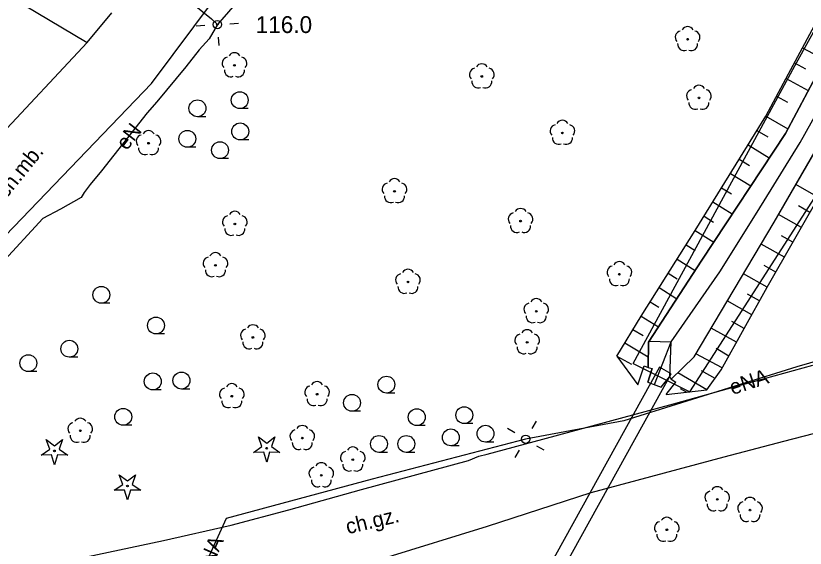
# Model space of a CAD drawing. Extents: x 6434771 to 6436222, y 5663454 to 5664782.
# Drawn here: x 6435605.25 to 6435652.07, y 5663897 to 5663928.58 of the extents above; entities that cross this region are included whole.
import ezdxf

# ---------------------------------------------------------------- set-up
doc = ezdxf.new("R2010")
doc.units = 0
for name, color, linetype in [('Warstwa 1', 7, 'Continuous'), ('Warstwa 10', 7, 'Continuous'), ('Warstwa 11', 7, 'Continuous'), ('Warstwa 12', 7, 'Continuous'), ('Warstwa 13', 7, 'Continuous'), ('Warstwa 14', 7, 'Continuous'), ('Warstwa 2', 7, 'Continuous'), ('Warstwa 20', 7, 'Continuous'), ('Warstwa 21', 7, 'Continuous'), ('Warstwa 4', 7, 'Continuous'), ('Warstwa 5', 7, 'Continuous'), ('Warstwa 6', 7, 'Continuous'), ('Warstwa 7', 7, 'Continuous'), ('Warstwa 9', 7, 'Continuous')]:
    doc.layers.add(name, color=color, linetype=linetype)

msp = doc.modelspace()

# ---------------------------------------------------------------- linework, layer by layer
at = {"layer": 'Warstwa 1'}
for p, q in [((6435651.468, 5663925.608), (6435661.52, 5663943.938)), ((6435641.875, 5663907.962), (6435651.468, 5663925.608)), ((6435645.225, 5663906.272), (6435656.201, 5663923.341)), ((6435641.875, 5663907.962), (6435645.225, 5663906.272))]:
    msp.add_line(p, q, dxfattribs=at)
at = {"layer": 'Warstwa 10'}
for p, q in [((6435651.09, 5663925.14), (6435653.554, 5663929.745)), ((6435650.897, 5663921.595), (6435654.336, 5663928.066)), ((6435650.228, 5663916.342), (6435655.994, 5663926.31)), ((6435651.911, 5663926.675), (6435653.224, 5663925.972)), ((6435651.439, 5663925.793), (6435652.096, 5663925.441)), ((6435649.732, 5663922.619), (6435651.09, 5663925.14)), ((6435650.937, 5663924.857), (6435652.249, 5663924.138)), ((6435650.378, 5663923.818), (6435651.033, 5663923.452)), ((6435645.547, 5663915.838), (6435649.732, 5663922.619)), ((6435649.732, 5663922.619), (6435651.039, 5663921.864)), ((6435649.209, 5663921.772), (6435649.849, 5663921.389)), ((6435645.947, 5663914.091), (6435650.897, 5663921.595)), ((6435649.827, 5663912.479), (6435654.879, 5663921.356)), ((6435648.686, 5663920.924), (6435649.942, 5663920.149)), ((6435648.162, 5663920.076), (6435648.778, 5663919.697)), ((6435647.639, 5663919.228), (6435648.845, 5663918.485)), ((6435647.117, 5663918.382), (6435647.707, 5663918.017)), ((6435652.858, 5663917.805), (6435651.516, 5663918.569)), ((6435646.594, 5663917.534), (6435647.748, 5663916.822)), ((6435652.353, 5663916.917), (6435651.679, 5663917.301)), ((6435646.071, 5663916.686), (6435646.634, 5663916.336)), ((6435651.848, 5663916.03), (6435650.493, 5663916.8)), ((6435645.494, 5663908.357), (6435650.228, 5663916.342)), ((6435642.334, 5663910.769), (6435645.547, 5663915.838)), ((6435645.547, 5663915.838), (6435646.646, 5663915.151)), ((6435651.342, 5663915.143), (6435650.659, 5663915.531)), ((6435645.012, 5663914.993), (6435645.553, 5663914.652)), ((6435650.837, 5663914.255), (6435649.457, 5663915.04)), ((6435644.476, 5663914.148), (6435645.544, 5663913.471)), ((6435642.771, 5663909.214), (6435645.947, 5663914.091)), ((6435650.332, 5663913.367), (6435649.633, 5663913.763)), ((6435643.941, 5663913.304), (6435644.47, 5663912.968)), ((6435649.827, 5663912.479), (6435648.411, 5663913.278)), ((6435643.406, 5663912.459), (6435644.453, 5663911.795)), ((6435647.086, 5663907.577), (6435649.827, 5663912.479)), ((6435649.37, 5663911.662), (6435648.651, 5663912.066)), ((6435642.869, 5663911.614), (6435643.39, 5663911.288)), ((6435648.913, 5663910.845), (6435647.453, 5663911.661)), ((6435640.899, 5663908.38), (6435642.334, 5663910.769)), ((6435642.334, 5663910.769), (6435643.368, 5663910.13)), ((6435648.456, 5663910.028), (6435647.716, 5663910.442)), ((6435641.856, 5663909.972), (6435642.46, 5663909.605)), ((6435647.999, 5663909.211), (6435646.499, 5663910.052)), ((6435641.378, 5663909.176), (6435642.761, 5663908.346)), ((6435642.753, 5663907.719), (6435642.771, 5663909.214)), ((6435647.147, 5663907.688), (6435645.593, 5663908.523)), ((6435647.543, 5663908.394), (6435646.794, 5663908.841)), ((6435640.899, 5663908.38), (6435641.779, 5663907.906)), ((6435640.899, 5663908.38), (6435642.151, 5663906.681)), ((6435644.128, 5663907.027), (6435645.494, 5663908.357)), ((6435642.151, 5663906.681), (6435642.52, 5663907.809)), ((6435642.52, 5663907.809), (6435642.753, 5663907.719)), ((6435646.24, 5663906.394), (6435647.086, 5663907.577)), ((6435646.24, 5663906.394), (6435644.509, 5663907.397)), ((6435646.725, 5663907.072), (6435645.926, 5663907.528)), ((6435643.816, 5663906.114), (6435644.408, 5663906.844)), ((6435644.128, 5663907.027), (6435644.408, 5663906.844)), ((6435643.816, 5663906.114), (6435646.24, 5663906.394)), ((6435645.029, 5663906.254), (6435644.686, 5663906.454))]:
    msp.add_line(p, q, dxfattribs=at)
for points in [[(6435606.755, 5663902.515), (6435607.257, 5663902.862), (6435607.055, 5663903.438), (6435607.54, 5663903.068), (6435608.025, 5663903.438), (6435607.823, 5663902.862), (6435608.325, 5663902.515), (6435607.715, 5663902.529), (6435607.54, 5663901.945), (6435607.365, 5663902.529)], [(6435619.345, 5663902.675), (6435619.847, 5663903.022), (6435619.645, 5663903.598), (6435620.13, 5663903.228), (6435620.615, 5663903.598), (6435620.413, 5663903.022), (6435620.915, 5663902.675), (6435620.305, 5663902.689), (6435620.13, 5663902.105), (6435619.955, 5663902.689)], [(6435611.085, 5663900.435), (6435611.587, 5663900.782), (6435611.385, 5663901.358), (6435611.87, 5663900.988), (6435612.355, 5663901.358), (6435612.153, 5663900.782), (6435612.655, 5663900.435), (6435612.045, 5663900.449), (6435611.87, 5663899.865), (6435611.695, 5663900.449)]]:
    msp.add_lwpolyline(points, close=True, dxfattribs=at)
for centre in [(6435620.13, 5663902.93), (6435607.54, 5663902.77), (6435611.87, 5663900.69)]:
    msp.add_circle(centre, 0.05, dxfattribs=at)
at = {"layer": 'Warstwa 11'}
for centre in [(6435645.1, 5663927.19), (6435618.218, 5663925.638), (6435632.89, 5663924.98), (6435645.77, 5663923.71), (6435637.67, 5663921.63), (6435613.12, 5663921.02), (6435627.71, 5663918.17), (6435618.24, 5663916.23), (6435635.19, 5663916.4), (6435617.09, 5663913.78), (6435641.05, 5663913.25), (6435628.51, 5663912.79), (6435636.12, 5663911.05), (6435619.31, 5663909.5), (6435635.58, 5663909.21), (6435623.12, 5663906.13), (6435618.06, 5663906.01), (6435609.07, 5663903.96), (6435622.242, 5663903.528), (6435625.237, 5663902.252), (6435623.37, 5663901.32), (6435646.858, 5663899.892), (6435648.8, 5663899.258), (6435643.866, 5663898.088)]:
    msp.add_circle(centre, 0.05, dxfattribs=at)
for centre, start, end in [((6435645.1, 5663927.565), 30.1471, 149.8529), ((6435644.743, 5663927.306), 102.1471, 221.8529), ((6435645.457, 5663927.306), 318.1471, 77.8529), ((6435644.88, 5663926.887), 174.1471, 293.8529), ((6435645.32, 5663926.887), 246.1471, 5.8529), ((6435618.218, 5663926.013), 30.1471, 149.8529), ((6435617.861, 5663925.754), 102.1471, 221.8529), ((6435618.575, 5663925.754), 318.1471, 77.8529), ((6435617.998, 5663925.335), 174.1471, 293.8529), ((6435618.438, 5663925.335), 246.1471, 5.8529), ((6435632.533, 5663925.096), 102.1471, 221.8529), ((6435632.89, 5663925.355), 30.1471, 149.8529), ((6435633.247, 5663925.096), 318.1471, 77.8529), ((6435632.67, 5663924.677), 174.1471, 293.8529), ((6435633.11, 5663924.677), 246.1471, 5.8529), ((6435645.77, 5663924.085), 30.1471, 149.8529), ((6435645.413, 5663923.826), 102.1471, 221.8529), ((6435646.127, 5663923.826), 318.1471, 77.8529), ((6435645.55, 5663923.407), 174.1471, 293.8529), ((6435645.99, 5663923.407), 246.1471, 5.8529), ((6435637.313, 5663921.746), 102.1471, 221.8529), ((6435637.67, 5663922.005), 30.1471, 149.8529), ((6435638.027, 5663921.746), 318.1471, 77.8529), ((6435613.12, 5663921.395), 30.1471, 149.8529), ((6435612.763, 5663921.136), 102.1471, 221.8529), ((6435613.477, 5663921.136), 318.1471, 77.8529), ((6435637.45, 5663921.327), 174.1471, 293.8529), ((6435637.89, 5663921.327), 246.1471, 5.8529), ((6435612.9, 5663920.717), 174.1471, 293.8529), ((6435613.34, 5663920.717), 246.1471, 5.8529), ((6435627.71, 5663918.545), 30.1471, 149.8529), ((6435627.353, 5663918.286), 102.1471, 221.8529), ((6435628.067, 5663918.286), 318.1471, 77.8529), ((6435627.49, 5663917.867), 174.1471, 293.8529), ((6435627.93, 5663917.867), 246.1471, 5.8529), ((6435618.24, 5663916.605), 30.1471, 149.8529), ((6435635.19, 5663916.775), 30.1471, 149.8529), ((6435617.883, 5663916.346), 102.1471, 221.8529), ((6435618.597, 5663916.346), 318.1471, 77.8529), ((6435634.833, 5663916.516), 102.1471, 221.8529), ((6435635.547, 5663916.516), 318.1471, 77.8529), ((6435634.97, 5663916.097), 174.1471, 293.8529), ((6435635.41, 5663916.097), 246.1471, 5.8529), ((6435618.02, 5663915.927), 174.1471, 293.8529), ((6435618.46, 5663915.927), 246.1471, 5.8529), ((6435616.733, 5663913.896), 102.1471, 221.8529), ((6435617.09, 5663914.155), 30.1471, 149.8529), ((6435617.447, 5663913.896), 318.1471, 77.8529), ((6435640.693, 5663913.366), 102.1471, 221.8529), ((6435641.05, 5663913.625), 30.1471, 149.8529), ((6435641.407, 5663913.366), 318.1471, 77.8529), ((6435616.87, 5663913.477), 174.1471, 293.8529), ((6435617.31, 5663913.477), 246.1471, 5.8529), ((6435628.153, 5663912.906), 102.1471, 221.8529), ((6435628.51, 5663913.165), 30.1471, 149.8529), ((6435628.867, 5663912.906), 318.1471, 77.8529), ((6435640.83, 5663912.947), 174.1471, 293.8529), ((6435641.27, 5663912.947), 246.1471, 5.8529), ((6435628.29, 5663912.487), 174.1471, 293.8529), ((6435628.73, 5663912.487), 246.1471, 5.8529), ((6435636.12, 5663911.425), 30.1471, 149.8529), ((6435635.763, 5663911.166), 102.1471, 221.8529), ((6435636.477, 5663911.166), 318.1471, 77.8529), ((6435635.9, 5663910.747), 174.1471, 293.8529), ((6435636.34, 5663910.747), 246.1471, 5.8529), ((6435618.953, 5663909.616), 102.1471, 221.8529), ((6435619.31, 5663909.875), 30.1471, 149.8529), ((6435619.667, 5663909.616), 318.1471, 77.8529), ((6435635.58, 5663909.585), 30.1471, 149.8529), ((6435635.223, 5663909.326), 102.1471, 221.8529), ((6435635.937, 5663909.326), 318.1471, 77.8529), ((6435619.09, 5663909.197), 174.1471, 293.8529), ((6435619.53, 5663909.197), 246.1471, 5.8529), ((6435635.36, 5663908.907), 174.1471, 293.8529), ((6435635.8, 5663908.907), 246.1471, 5.8529), ((6435618.06, 5663906.385), 30.1471, 149.8529), ((6435623.12, 5663906.505), 30.1471, 149.8529), ((6435617.703, 5663906.126), 102.1471, 221.8529), ((6435618.417, 5663906.126), 318.1471, 77.8529), ((6435622.763, 5663906.246), 102.1471, 221.8529), ((6435623.477, 5663906.246), 318.1471, 77.8529), ((6435617.84, 5663905.707), 174.1471, 293.8529), ((6435618.28, 5663905.707), 246.1471, 5.8529), ((6435622.9, 5663905.827), 174.1471, 293.8529), ((6435623.34, 5663905.827), 246.1471, 5.8529), ((6435608.713, 5663904.076), 102.1471, 221.8529), ((6435609.07, 5663904.335), 30.1471, 149.8529), ((6435609.427, 5663904.076), 318.1471, 77.8529), ((6435621.885, 5663903.644), 102.1471, 221.8529), ((6435622.242, 5663903.903), 30.1471, 149.8529), ((6435622.599, 5663903.644), 318.1471, 77.8529), ((6435608.85, 5663903.657), 174.1471, 293.8529), ((6435609.29, 5663903.657), 246.1471, 5.8529), ((6435622.022, 5663903.225), 174.1471, 293.8529), ((6435622.462, 5663903.225), 246.1471, 5.8529), ((6435625.237, 5663902.627), 30.1471, 149.8529), ((6435624.88, 5663902.368), 102.1471, 221.8529), ((6435625.594, 5663902.368), 318.1471, 77.8529), ((6435623.37, 5663901.695), 30.1471, 149.8529), ((6435625.017, 5663901.949), 174.1471, 293.8529), ((6435625.457, 5663901.949), 246.1471, 5.8529), ((6435623.013, 5663901.436), 102.1471, 221.8529), ((6435623.727, 5663901.436), 318.1471, 77.8529), ((6435623.15, 5663901.017), 174.1471, 293.8529), ((6435623.59, 5663901.017), 246.1471, 5.8529), ((6435646.858, 5663900.267), 30.1471, 149.8529), ((6435646.501, 5663900.008), 102.1471, 221.8529), ((6435647.215, 5663900.008), 318.1471, 77.8529), ((6435646.638, 5663899.589), 174.1471, 293.8529), ((6435647.078, 5663899.589), 246.1471, 5.8529), ((6435648.443, 5663899.374), 102.1471, 221.8529), ((6435648.8, 5663899.633), 30.1471, 149.8529), ((6435649.157, 5663899.374), 318.1471, 77.8529), ((6435643.866, 5663898.463), 30.1471, 149.8529), ((6435648.58, 5663898.955), 174.1471, 293.8529), ((6435649.02, 5663898.955), 246.1471, 5.8529), ((6435643.509, 5663898.204), 102.1471, 221.8529), ((6435644.223, 5663898.204), 318.1471, 77.8529), ((6435643.646, 5663897.785), 174.1471, 293.8529), ((6435644.086, 5663897.785), 246.1471, 5.8529)]:
    msp.add_arc(centre, 0.375, start, end, dxfattribs=at)
at = {"layer": 'Warstwa 12'}
for points in [[(6435594.259, 5663940.247), (6435595.245, 5663939.637), (6435601.217, 5663935.991), (6435607.492, 5663932.11), (6435608.079, 5663931.781), (6435608.855, 5663931.557), (6435609.283, 5663931.471), (6435609.955, 5663931.409), (6435610.948, 5663931.451), (6435611.808, 5663931.521), (6435612.374, 5663931.675), (6435612.671, 5663931.753), (6435613.045, 5663931.586), (6435613.842, 5663930.932), (6435614.559, 5663930.305), (6435616.022, 5663929.078), (6435616.847, 5663928.396), (6435617.202, 5663928.059)], [(6435625.758, 5663939.868), (6435624.832, 5663938.801), (6435624.206, 5663938.109), (6435621.635, 5663934.244), (6435618.117, 5663929.107), (6435617.202, 5663928.059), (6435616.72, 5663927.221), (6435616.121, 5663926.556), (6435615.33, 5663925.545), (6435613.619, 5663923.479), (6435613.047, 5663922.814), (6435610.321, 5663919.381), (6435609.666, 5663918.581), (6435609.311, 5663918.103), (6435609.12, 5663917.809), (6435607.903, 5663917.099), (6435606.85, 5663916.546), (6435604.379, 5663913.873)], [(6435677.392, 5663927.496), (6435674.385, 5663924.472), (6435671.297, 5663920.539), (6435668.676, 5663917.15), (6435667.817, 5663914.74), (6435666.664, 5663912.844), (6435663.043, 5663911.077), (6435651.583, 5663907.755), (6435641.314, 5663904.549), (6435635.491, 5663903.459), (6435626.383, 5663901.088), (6435617.715, 5663898.752), (6435615.106, 5663893.024), (6435610.786, 5663892.256)]]:
    msp.add_lwpolyline(points, dxfattribs=at)
at = {"layer": 'Warstwa 14'}
msp.add_circle((6435617.202, 5663928.059), 0.045, dxfattribs=at)
at = {"layer": 'Warstwa 2'}
for centre in [(6435617.202, 5663928.059), (6435635.491, 5663903.459)]:
    msp.add_circle(centre, 0.25, dxfattribs=at)
at = {"layer": 'Warstwa 20'}
for p, q in [((6435651.09, 5663925.14), (6435653.554, 5663929.745)), ((6435649.732, 5663922.619), (6435651.09, 5663925.14)), ((6435645.547, 5663915.838), (6435649.732, 5663922.619)), ((6435649.827, 5663912.479), (6435654.879, 5663921.356)), ((6435642.334, 5663910.769), (6435645.547, 5663915.838)), ((6435647.086, 5663907.577), (6435649.827, 5663912.479)), ((6435640.899, 5663908.38), (6435642.334, 5663910.769)), ((6435640.899, 5663908.38), (6435642.151, 5663906.681)), ((6435646.24, 5663906.394), (6435647.086, 5663907.577)), ((6435643.816, 5663906.114), (6435646.24, 5663906.394))]:
    msp.add_line(p, q, dxfattribs=at)
at = {"layer": 'Warstwa 21'}
for p, q in [((6435650.897, 5663921.595), (6435654.336, 5663928.066)), ((6435650.228, 5663916.342), (6435655.994, 5663926.31)), ((6435645.947, 5663914.091), (6435650.897, 5663921.595)), ((6435645.494, 5663908.357), (6435650.228, 5663916.342)), ((6435642.771, 5663909.214), (6435645.947, 5663914.091)), ((6435642.753, 5663907.719), (6435642.771, 5663909.214)), ((6435644.128, 5663907.027), (6435645.494, 5663908.357)), ((6435642.151, 5663906.681), (6435642.52, 5663907.809)), ((6435642.52, 5663907.809), (6435642.753, 5663907.719)), ((6435643.816, 5663906.114), (6435644.408, 5663906.844)), ((6435644.128, 5663907.027), (6435644.408, 5663906.844))]:
    msp.add_line(p, q, dxfattribs=at)
at = {"layer": 'Warstwa 4'}
for points in [[(6435616.454, 5663928.007), (6435615.955, 5663927.972)], [(6435617.95, 5663928.111), (6435618.449, 5663928.146)], [(6435617.254, 5663927.311), (6435617.289, 5663926.812)], [(6435635.871, 5663904.105), (6435636.125, 5663904.536)], [(6435634.845, 5663903.839), (6435634.414, 5663904.093)], [(6435636.137, 5663903.079), (6435636.568, 5663902.825)], [(6435635.111, 5663902.813), (6435634.857, 5663902.382)]]:
    msp.add_lwpolyline(points, dxfattribs=at)
at = {"layer": 'Warstwa 5'}
for p, q in [((6435613.305, 5663924.557), (6435622.211, 5663936.62)), ((6435651.09, 5663925.14), (6435653.554, 5663929.745)), ((6435649.732, 5663922.619), (6435651.09, 5663925.14)), ((6435601.214, 5663912.002), (6435613.305, 5663924.557)), ((6435645.547, 5663915.838), (6435649.732, 5663922.619)), ((6435649.827, 5663912.479), (6435654.879, 5663921.356)), ((6435642.334, 5663910.769), (6435645.547, 5663915.838)), ((6435647.086, 5663907.577), (6435649.827, 5663912.479)), ((6435640.899, 5663908.38), (6435642.334, 5663910.769)), ((6435640.899, 5663908.38), (6435642.151, 5663906.681)), ((6435642.151, 5663906.681), (6435642.52, 5663907.809)), ((6435642.52, 5663907.809), (6435642.753, 5663907.719)), ((6435642.733, 5663906.853), (6435642.996, 5663907.654)), ((6435642.753, 5663907.719), (6435642.996, 5663907.654)), ((6435646.24, 5663906.394), (6435647.086, 5663907.577)), ((6435647.941, 5663906.583), (6435652.527, 5663907.851)), ((6435643.523, 5663906.546), (6435644.02, 5663907.158)), ((6435644.02, 5663907.158), (6435644.128, 5663907.027)), ((6435642.733, 5663906.853), (6435643.523, 5663906.546)), ((6435643.816, 5663906.114), (6435644.408, 5663906.844)), ((6435644.128, 5663907.027), (6435644.408, 5663906.844)), ((6435643.816, 5663906.114), (6435646.24, 5663906.394)), ((6435644.265, 5663905.569), (6435647.941, 5663906.583)), ((6435636.5, 5663903.466), (6435644.265, 5663905.569)), ((6435633.216, 5663902.585), (6435636.5, 5663903.466)), ((6435632.108, 5663902.195), (6435632.72, 5663902.453)), ((6435632.72, 5663902.453), (6435633.216, 5663902.585)), ((6435625.75, 5663900.489), (6435632.108, 5663902.195)), ((6435621.434, 5663899.266), (6435625.75, 5663900.489)), ((6435618.023, 5663898.363), (6435621.434, 5663899.266)), ((6435614.004, 5663897.456), (6435618.023, 5663898.363)), ((6435609.433, 5663896.487), (6435614.004, 5663897.456))]:
    msp.add_line(p, q, dxfattribs=at)
at = {"layer": 'Warstwa 6'}
for p, q in [((6435619.03, 5663923.07), (6435618.53, 5663923.07)), ((6435616.52, 5663922.59), (6435616.02, 5663922.59)), ((6435619.06, 5663921.22), (6435618.56, 5663921.22)), ((6435615.92, 5663920.78), (6435615.42, 5663920.78)), ((6435617.86, 5663920.11), (6435617.36, 5663920.11)), ((6435610.82, 5663911.53), (6435610.32, 5663911.53)), ((6435614.06, 5663909.71), (6435613.56, 5663909.71)), ((6435608.92, 5663908.33), (6435608.42, 5663908.33)), ((6435606.49, 5663907.47), (6435605.99, 5663907.47)), ((6435613.87, 5663906.39), (6435613.37, 5663906.39)), ((6435615.57, 5663906.44), (6435615.07, 5663906.44)), ((6435627.73, 5663906.2), (6435627.23, 5663906.2)), ((6435625.69, 5663905.12), (6435625.19, 5663905.12)), ((6435612.12, 5663904.29), (6435611.62, 5663904.29)), ((6435632.35, 5663904.39), (6435631.85, 5663904.39)), ((6435629.53, 5663904.27), (6435629.03, 5663904.27)), ((6435631.55, 5663903.07), (6435631.05, 5663903.07)), ((6435633.61, 5663903.29), (6435633.11, 5663903.29)), ((6435627.29, 5663902.68), (6435626.79, 5663902.68)), ((6435628.91, 5663902.68), (6435628.41, 5663902.68))]:
    msp.add_line(p, q, dxfattribs=at)
for centre in [(6435618.53, 5663923.57), (6435616.02, 5663923.09), (6435618.56, 5663921.72), (6435615.42, 5663921.28), (6435617.36, 5663920.61), (6435610.32, 5663912.03), (6435613.56, 5663910.21), (6435608.42, 5663908.83), (6435605.99, 5663907.97), (6435613.37, 5663906.89), (6435615.07, 5663906.94), (6435627.23, 5663906.7), (6435625.19, 5663905.62), (6435611.62, 5663904.79), (6435629.03, 5663904.77), (6435631.85, 5663904.89), (6435633.11, 5663903.79), (6435631.05, 5663903.57), (6435626.79, 5663903.18), (6435628.41, 5663903.18)]:
    msp.add_circle(centre, 0.5, dxfattribs=at)
at = {"layer": 'Warstwa 7'}
msp.add_lwpolyline([(6435627.069, 5663876.528), (6435644.13, 5663907.345), (6435643.431, 5663907.733), (6435626.363, 5663876.895), (6435626.45, 5663876.2)], close=True, dxfattribs=at)
at = {"layer": 'Warstwa 9'}
for p, q in [((6435587.214, 5663940.332), (6435609.476, 5663926.987)), ((6435613.305, 5663924.557), (6435622.211, 5663936.62)), ((6435609.476, 5663926.987), (6435610.95, 5663928.753)), ((6435609.476, 5663926.987), (6435610.95, 5663928.753)), ((6435598.159, 5663914.919), (6435609.476, 5663926.987)), ((6435651.779, 5663921.071), (6435655.005, 5663926.887)), ((6435601.214, 5663912.002), (6435613.305, 5663924.557)), ((6435649.22, 5663916.933), (6435651.779, 5663921.071)), ((6435647.008, 5663913.396), (6435649.22, 5663916.933)), ((6435644.12, 5663909.233), (6435647.008, 5663913.396)), ((6435642.817, 5663909.284), (6435644.12, 5663909.233)), ((6435643.128, 5663906.7), (6435644.12, 5663909.233)), ((6435644.037, 5663907.137), (6435644.12, 5663909.233)), ((6435647.941, 5663906.583), (6435652.527, 5663907.851)), ((6435644.265, 5663905.569), (6435647.941, 5663906.583)), ((6435636.5, 5663903.466), (6435644.265, 5663905.569)), ((6435650.804, 5663903.343), (6435654.273, 5663904.257)), ((6435633.216, 5663902.585), (6435636.5, 5663903.466)), ((6435647.276, 5663902.408), (6435650.804, 5663903.343)), ((6435632.108, 5663902.195), (6435632.72, 5663902.453)), ((6435632.72, 5663902.453), (6435633.216, 5663902.585)), ((6435625.75, 5663900.489), (6435632.108, 5663902.195)), ((6435639.368, 5663900.292), (6435647.276, 5663902.408)), ((6435621.434, 5663899.266), (6435625.75, 5663900.489)), ((6435633.219, 5663898.305), (6435639.368, 5663900.292)), ((6435618.023, 5663898.363), (6435621.434, 5663899.266)), ((6435614.004, 5663897.456), (6435618.023, 5663898.363)), ((6435627.084, 5663896.4), (6435633.219, 5663898.305)), ((6435609.433, 5663896.487), (6435614.004, 5663897.456))]:
    msp.add_line(p, q, dxfattribs=at)
msp.add_lwpolyline([(6435660.419, 5663939.451), (6435658.186, 5663935.35), (6435654.336, 5663928.066), (6435650.897, 5663921.595), (6435645.947, 5663914.091), (6435642.771, 5663909.214), (6435642.753, 5663907.719), (6435642.996, 5663907.654), (6435642.733, 5663906.853), (6435643.523, 5663906.546), (6435644.02, 5663907.158), (6435644.128, 5663907.027), (6435645.494, 5663908.357), (6435650.228, 5663916.342), (6435655.994, 5663926.31), (6435663.691, 5663939.411)], close=True, dxfattribs=at)

# ---------------------------------------------------------------- texts
at = {"layer": 'Warstwa 13'}
msp.add_text('116.0', height=1, dxfattribs=at).set_placement((6435619.477, 5663927.556))
for s, rotation, p in [('eN', 52.2366, (6435611.827, 5663920.544)), ('eNA', 18.031, (6435647.757, 5663906.078)), ('eNA', 66.2053, (6435616.659, 5663895.325))]:
    msp.add_text(s, height=0.9, rotation=rotation, dxfattribs=at).set_placement(p)
at = {"layer": 'Warstwa 9'}
for s, rotation, p in [('ch.mb.', 51.0505, (6435604.681, 5663917.702)), ('ch.gz.', 13.4015, (6435624.939, 5663897.824))]:
    msp.add_text(s, height=0.9, rotation=rotation, dxfattribs=at).set_placement(p)

doc.saveas('drawing.dxf')
